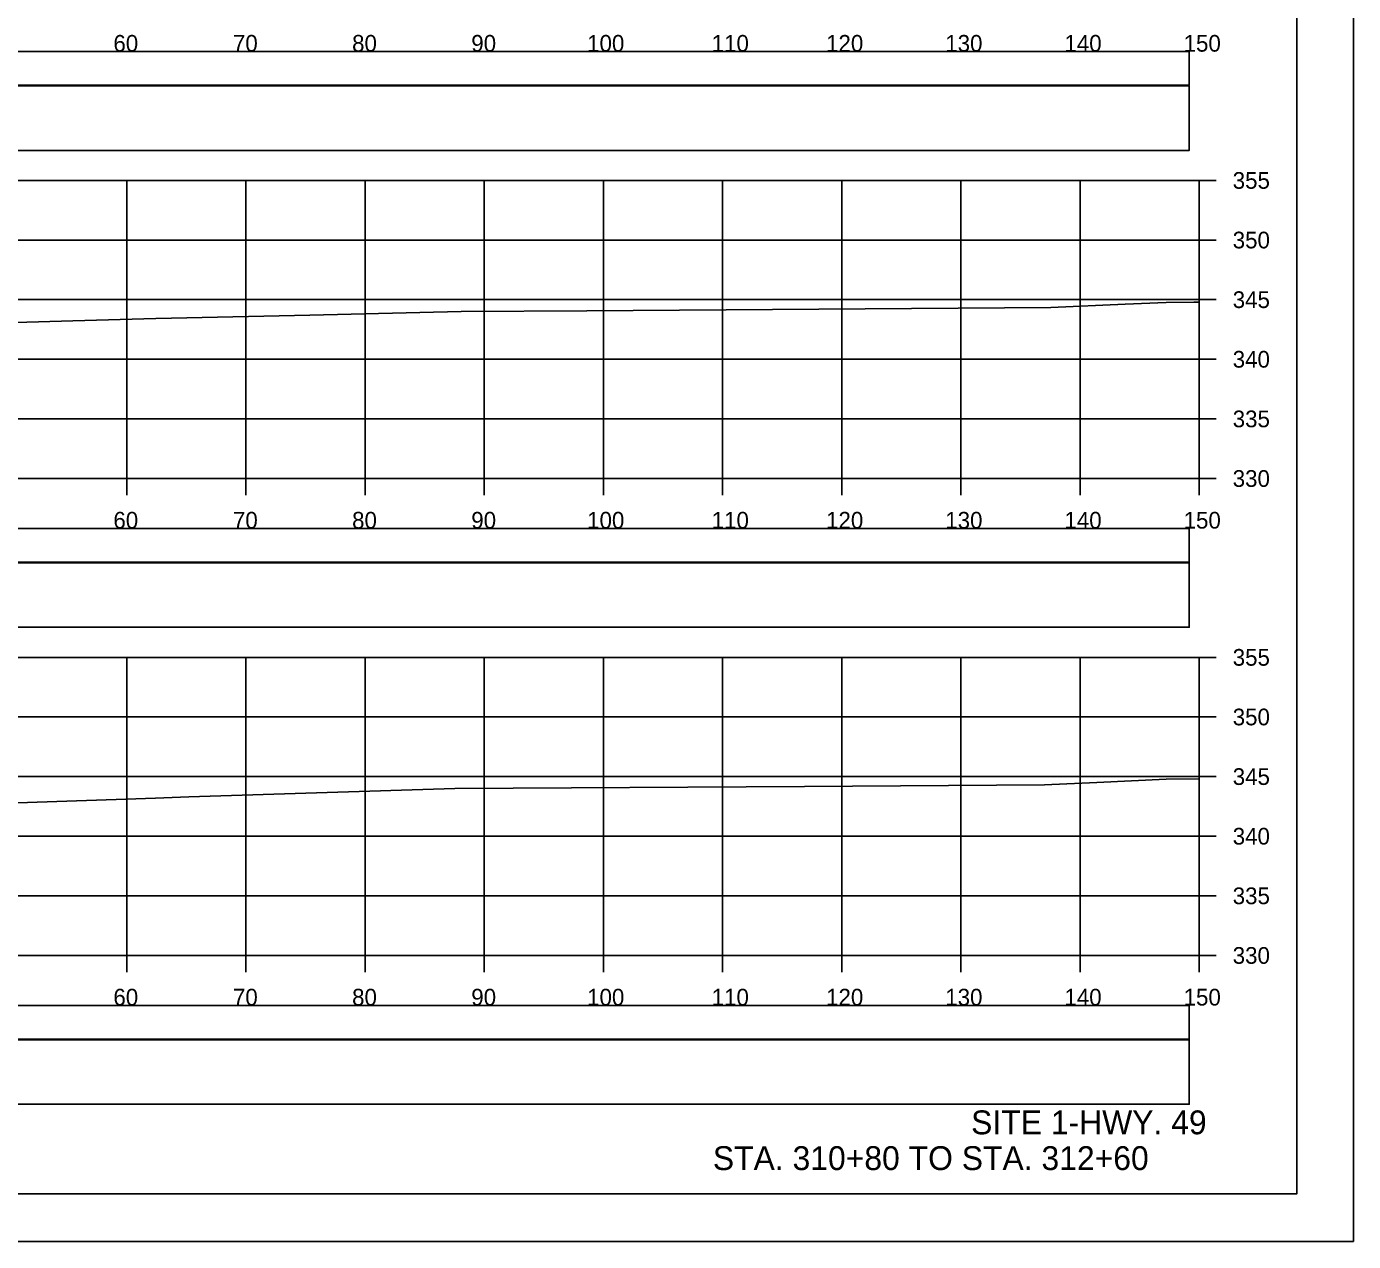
# Model space of a CAD drawing. Extents: x 1368122 to 1710785, y 373130 to 557566.
# Drawn here: x 1369407.2 to 1369518.5, y 374623.7 to 374725.6 of the extents above; entities that cross this region are included whole.
import ezdxf

# ---------------------------------------------------------------- set-up
doc = ezdxf.new("R2010")
doc.units = 0
for name, color, linetype in [('R_Axis', 7, 'Continuous'), ('R_Axis Annot', 7, 'Continuous'), ('R_Border', 7, 'Continuous'), ('R_Draft', 7, 'Continuous'), ('R_Exist Surface', 7, 'Continuous'), ('R_Grid', 7, 'Continuous'), ('R_No Plot', 7, 'Continuous')]:
    doc.layers.add(name, color=color, linetype=linetype)

msp = doc.modelspace()

# ---------------------------------------------------------------- linework, layer by layer
for points in [[(1369206.41, 374720.67), (1369504.71, 374720.67), (1369504.71, 374723.48), (1369206.41, 374723.48)], [(1369206.41, 374715.2), (1369504.71, 374715.2), (1369504.71, 374720.61), (1369206.41, 374720.61)], [(1369206.41, 374680.67), (1369504.71, 374680.67), (1369504.71, 374683.48), (1369206.41, 374683.48)], [(1369206.41, 374675.2), (1369504.71, 374675.2), (1369504.71, 374680.61), (1369206.41, 374680.61)], [(1369206.41, 374640.67), (1369504.71, 374640.67), (1369504.71, 374643.48), (1369206.41, 374643.48)], [(1369206.41, 374635.2), (1369504.71, 374635.2), (1369504.71, 374640.61), (1369206.41, 374640.61)]]:
    msp.add_lwpolyline(points, close=True)
at = {"layer": 'R_Axis'}
for p, q in [((1369505.56, 374687.68), (1369505.56, 374712.68)), ((1369506.96, 374712.68), (1369505.56, 374712.68)), ((1369506.96, 374707.68), (1369505.56, 374707.68)), ((1369506.96, 374702.68), (1369505.56, 374702.68)), ((1369506.96, 374697.68), (1369505.56, 374697.68)), ((1369506.96, 374692.68), (1369505.56, 374692.68)), ((1369205.56, 374687.68), (1369505.56, 374687.68)), ((1369415.56, 374686.28), (1369415.56, 374687.68)), ((1369425.56, 374686.28), (1369425.56, 374687.68)), ((1369435.56, 374686.28), (1369435.56, 374687.68)), ((1369445.56, 374686.28), (1369445.56, 374687.68)), ((1369455.56, 374686.28), (1369455.56, 374687.68)), ((1369465.56, 374686.28), (1369465.56, 374687.68)), ((1369475.56, 374686.28), (1369475.56, 374687.68)), ((1369485.56, 374686.28), (1369485.56, 374687.68)), ((1369495.56, 374686.28), (1369495.56, 374687.68)), ((1369505.56, 374686.28), (1369505.56, 374687.68)), ((1369506.96, 374687.68), (1369505.56, 374687.68)), ((1369505.56, 374647.68), (1369505.56, 374672.68)), ((1369506.96, 374672.68), (1369505.56, 374672.68)), ((1369506.96, 374667.68), (1369505.56, 374667.68)), ((1369506.96, 374662.68), (1369505.56, 374662.68)), ((1369506.96, 374657.68), (1369505.56, 374657.68)), ((1369506.96, 374652.68), (1369505.56, 374652.68)), ((1369205.56, 374647.68), (1369505.56, 374647.68)), ((1369415.56, 374646.28), (1369415.56, 374647.68)), ((1369425.56, 374646.28), (1369425.56, 374647.68)), ((1369435.56, 374646.28), (1369435.56, 374647.68)), ((1369445.56, 374646.28), (1369445.56, 374647.68)), ((1369455.56, 374646.28), (1369455.56, 374647.68)), ((1369465.56, 374646.28), (1369465.56, 374647.68)), ((1369475.56, 374646.28), (1369475.56, 374647.68)), ((1369485.56, 374646.28), (1369485.56, 374647.68)), ((1369495.56, 374646.28), (1369495.56, 374647.68)), ((1369505.56, 374646.28), (1369505.56, 374647.68)), ((1369506.96, 374647.68), (1369505.56, 374647.68))]:
    msp.add_line(p, q, dxfattribs=at)
at = {"layer": 'R_Border'}
for q in [(1369513.74, 374833.14), (1369197.56, 374627.68)]:
    msp.add_line((1369513.74, 374627.68), q, dxfattribs=at)
at = {"layer": 'R_Exist Surface'}
for points in [[(1369404.28, 374700.7), (1369411.05, 374700.9), (1369418, 374701.1), (1369419.31, 374701.13), (1369430.91, 374701.39), (1369443.62, 374701.69), (1369454.18, 374701.75), (1369493.09, 374702.01), (1369499.34, 374702.29), (1369502.78, 374702.45), (1369505.09, 374702.48), (1369505.56, 374702.48)], [(1369406.38, 374660.49), (1369417.97, 374660.88), (1369420.78, 374660.98), (1369443.08, 374661.67), (1369472.42, 374661.86), (1369492.56, 374661.98), (1369496.96, 374662.19), (1369502.77, 374662.46), (1369505.56, 374662.5)]]:
    msp.add_lwpolyline(points, dxfattribs=at)
at = {"layer": 'R_Grid'}
for p, q in [((1369205.56, 374712.68), (1369505.56, 374712.68)), ((1369415.56, 374687.68), (1369415.56, 374712.68)), ((1369425.56, 374687.68), (1369425.56, 374712.68)), ((1369435.56, 374687.68), (1369435.56, 374712.68)), ((1369445.56, 374687.68), (1369445.56, 374712.68)), ((1369455.56, 374687.68), (1369455.56, 374712.68)), ((1369465.56, 374687.68), (1369465.56, 374712.68)), ((1369475.56, 374687.68), (1369475.56, 374712.68)), ((1369485.56, 374687.68), (1369485.56, 374712.68)), ((1369495.56, 374687.68), (1369495.56, 374712.68)), ((1369505.56, 374687.68), (1369505.56, 374712.68)), ((1369205.56, 374707.68), (1369505.56, 374707.68)), ((1369205.56, 374702.68), (1369505.56, 374702.68)), ((1369205.56, 374697.68), (1369505.56, 374697.68)), ((1369205.56, 374692.68), (1369505.56, 374692.68)), ((1369205.56, 374687.68), (1369505.56, 374687.68)), ((1369205.56, 374672.68), (1369505.56, 374672.68)), ((1369415.56, 374647.68), (1369415.56, 374672.68)), ((1369425.56, 374647.68), (1369425.56, 374672.68)), ((1369435.56, 374647.68), (1369435.56, 374672.68)), ((1369445.56, 374647.68), (1369445.56, 374672.68)), ((1369455.56, 374647.68), (1369455.56, 374672.68)), ((1369465.56, 374647.68), (1369465.56, 374672.68)), ((1369475.56, 374647.68), (1369475.56, 374672.68)), ((1369485.56, 374647.68), (1369485.56, 374672.68)), ((1369495.56, 374647.68), (1369495.56, 374672.68)), ((1369505.56, 374647.68), (1369505.56, 374672.68)), ((1369205.56, 374667.68), (1369505.56, 374667.68)), ((1369205.56, 374662.68), (1369505.56, 374662.68)), ((1369205.56, 374657.68), (1369505.56, 374657.68)), ((1369205.56, 374652.68), (1369505.56, 374652.68)), ((1369205.56, 374647.68), (1369505.56, 374647.68))]:
    msp.add_line(p, q, dxfattribs=at)
at = {"layer": 'R_No Plot'}
msp.add_line((1369185.16, 374623.7), (1369518.49, 374623.7), dxfattribs=at)
for points in [[(1369185.15, 374837.03), (1369518.49, 374837.03), (1369518.49, 374623.69), (1369185.15, 374623.69)], [(1369431.48, 374833.14), (1369451.1, 374833.14), (1369451.1, 374823.26), (1369467.21, 374823.26), (1369490.41, 374823.26), (1369490.53, 374795.1), (1369513.74, 374795.1), (1369513.74, 374627.68), (1369197.56, 374627.68), (1369197.56, 374833.14)]]:
    msp.add_lwpolyline(points, close=True, dxfattribs=at)

# ---------------------------------------------------------------- texts
at = {"layer": 'R_Axis Annot'}
for s, p in [('60', (1369414.44, 374723.48)), ('70', (1369424.47, 374723.48)), ('80', (1369434.47, 374723.48)), ('90', (1369444.47, 374723.48)), ('100', (1369454.19, 374723.48)), ('110', (1369464.64, 374723.48)), ('120', (1369474.24, 374723.48)), ('130', (1369484.24, 374723.48)), ('140', (1369494.24, 374723.48)), ('150', (1369504.24, 374723.48)), ('355', (1369508.36, 374711.98)), ('350', (1369508.36, 374706.98)), ('345', (1369508.36, 374701.98)), ('340', (1369508.36, 374696.98)), ('335', (1369508.36, 374691.98)), ('330', (1369508.36, 374686.98)), ('60', (1369414.44, 374683.48)), ('70', (1369424.47, 374683.48)), ('80', (1369434.47, 374683.48)), ('90', (1369444.47, 374683.48)), ('100', (1369454.19, 374683.48)), ('110', (1369464.64, 374683.48)), ('120', (1369474.24, 374683.48)), ('130', (1369484.24, 374683.48)), ('140', (1369494.24, 374683.48)), ('150', (1369504.24, 374683.48)), ('355', (1369508.36, 374671.98)), ('350', (1369508.36, 374666.98)), ('345', (1369508.36, 374661.98)), ('340', (1369508.36, 374656.98)), ('335', (1369508.36, 374651.98)), ('330', (1369508.36, 374646.98)), ('60', (1369414.44, 374643.48)), ('70', (1369424.47, 374643.48)), ('80', (1369434.47, 374643.48)), ('90', (1369444.47, 374643.48)), ('100', (1369454.19, 374643.48)), ('110', (1369464.64, 374643.48)), ('120', (1369474.24, 374643.48)), ('130', (1369484.24, 374643.48)), ('140', (1369494.24, 374643.48)), ('150', (1369504.24, 374643.48))]:
    msp.add_text(s, height=1.4, dxfattribs=at).set_placement(p)
at = {"layer": 'R_Draft'}
for s, p in [('SITE 1-HWY. 49', (1369486.41, 374632.68)), ('STA. 310+80 TO STA. 312+60', (1369464.74, 374629.68))]:
    msp.add_text(s, height=2, dxfattribs=at).set_placement(p)

doc.saveas('drawing.dxf')
